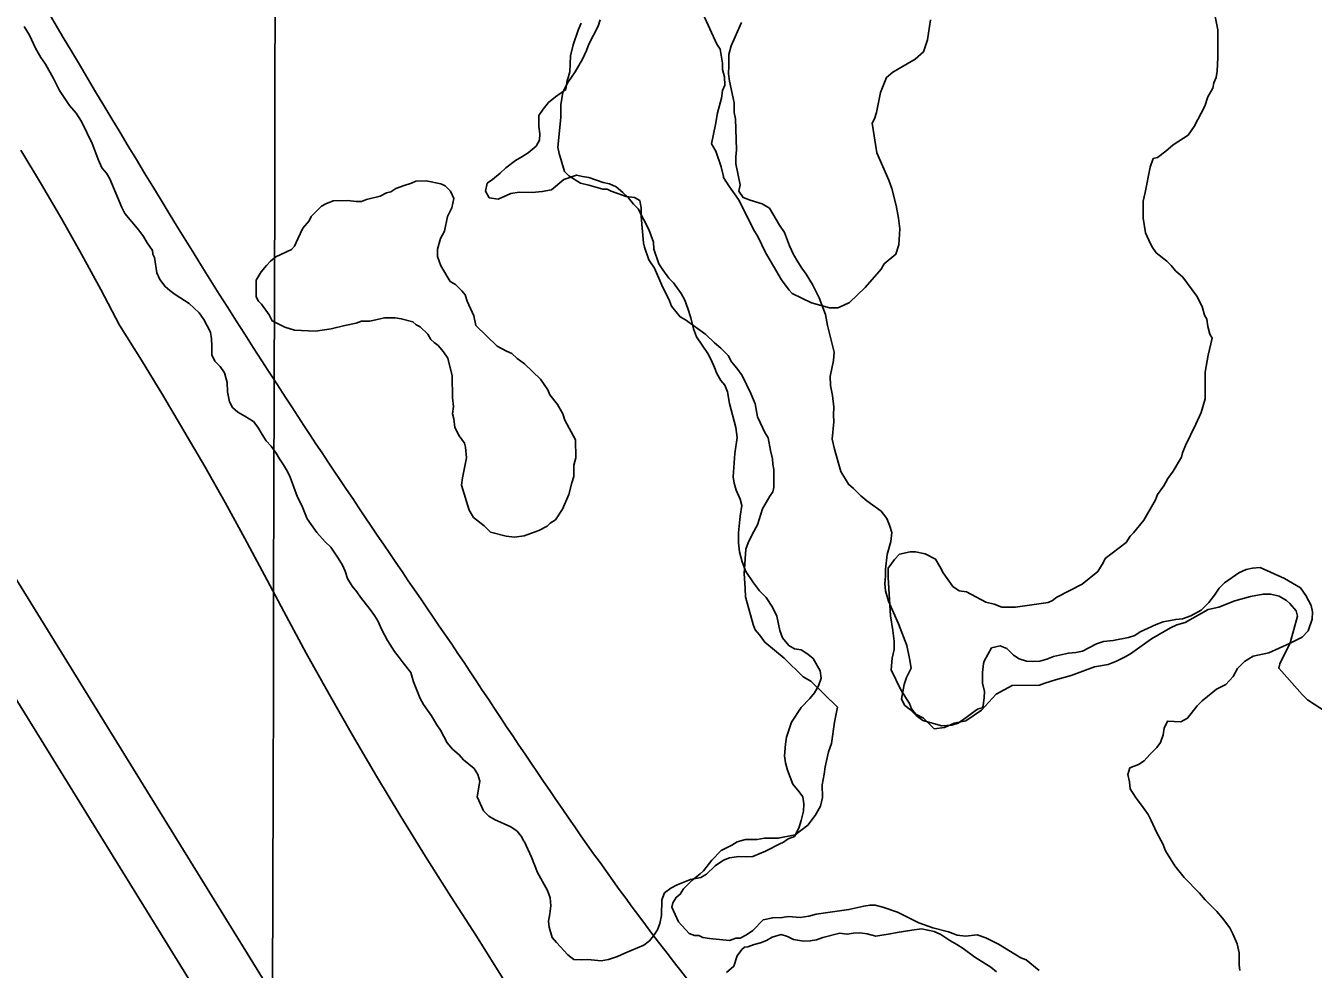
# Model space of a CAD drawing. Extents: x 3172231 to 3210228, y 940198 to 965780.
# Drawn here: x 3186821 to 3187433, y 952105 to 952553 of the extents above; entities that cross this region are included whole.
import ezdxf

# ---------------------------------------------------------------- set-up
doc = ezdxf.new("R2010")
doc.units = 0
for name, color, linetype in [('V-BORW-LINE', 7, 'Continuous'), ('V-GRID-MAJR', 7, 'Continuous'), ('V-LEVE-TOET', 7, 'Continuous'), ('V-SITE-VEGE', 7, 'Continuous'), ('V-SURV-LINE', 7, 'Continuous'), ('V-TOPO-SHOR', 7, 'Continuous')]:
    doc.layers.add(name, color=color, linetype=linetype)

msp = doc.modelspace()

# ---------------------------------------------------------------- linework, layer by layer
at = {"layer": 'V-BORW-LINE'}
for points in [[(3186807.938, 952599.014), (3186932.908, 952393.628), (3187026.179, 952254.612)], [(3187026.179, 952254.612), (3187121.572, 952117.381), (3187198.257, 952023.496)]]:
    msp.add_spline(points, degree=3, dxfattribs=at)
at = {"layer": 'V-GRID-MAJR'}
msp.add_spline([(3186921.327, 945704.044), (3186937.193, 951764.175), (3186953.067, 957827.391), (3186968.941, 963890.658), (3186968.949, 963893.691)], degree=3, dxfattribs=at)
at = {"layer": 'V-LEVE-TOET'}
msp.add_lwpolyline([(3186818.332, 952493.7), (3186828.199, 952477.353), (3186837.837, 952460.869), (3186847.241, 952444.256), (3186856.412, 952427.513), (3186865.348, 952410.652), (3186875.725, 952394.004), (3186885.926, 952377.243), (3186895.951, 952360.374), (3186905.796, 952343.398), (3186915.46, 952326.317), (3186924.944, 952309.139), (3186934.242, 952291.86), (3186943.358, 952274.489), (3186954.04, 952254.777), (3186964.948, 952235.181), (3186976.075, 952215.707), (3186987.421, 952196.357), (3186998.982, 952177.137), (3187010.758, 952158.048), (3187022.745, 952139.095), (3187034.942, 952120.28), (3187049.698, 952096.679)], dxfattribs=at)
at = {"layer": 'V-SITE-VEGE'}
for points in [[(3187317.697, 952244.131), (3187310.165, 952242.048), (3187305.143, 952240.492), (3187302.636, 952239.462), (3187289.548, 952239.339), (3187282.034, 952235.241), (3187275.056, 952227.622), (3187267.55, 952222.519), (3187262.023, 952221.462), (3187257.511, 952219.402), (3187252.481, 952218.853), (3187247.4, 952223.84), (3187243.857, 952225.82), (3187241.819, 952228.321), (3187240.791, 952230.827), (3187236.703, 952237.334), (3187232.081, 952246.857), (3187232.533, 952252.399), (3187233.502, 952256.436), (3187233.463, 952260.464), (3187232.912, 952265.494), (3187231.839, 952272.533), (3187230.666, 952290.645), (3187230.623, 952295.176), (3187233.607, 952299.231), (3187236.099, 952301.772), (3187241.125, 952302.827), (3187243.642, 952302.849), (3187248.184, 952301.885), (3187253.239, 952299.417), (3187255.287, 952295.911), (3187256.825, 952292.904), (3187261.416, 952286.402), (3187264.456, 952284.415), (3187267.982, 952283.946), (3187277.094, 952278.996), (3187281.13, 952278.028), (3187284.667, 952276.549), (3187291.215, 952276.61), (3187306.8, 952278.769), (3187308.803, 952279.795), (3187310.804, 952281.325), (3187322.83, 952287.479), (3187330.325, 952293.59), (3187332.804, 952297.641), (3187333.793, 952299.665), (3187343.789, 952307.31), (3187345.776, 952310.349), (3187347.273, 952311.875), (3187352.249, 952317.962), (3187357.699, 952327.579), (3187358.682, 952330.104), (3187361.666, 952334.161), (3187363.644, 952337.704), (3187366.131, 952341.251), (3187370.096, 952347.834), (3187370.581, 952349.851), (3187372.055, 952353.39), (3187376.997, 952363.505), (3187379.463, 952369.067), (3187381.417, 952375.629), (3187381.298, 952388.218), (3187382.732, 952396.285), (3187384.673, 952404.359), (3187383.645, 952406.364), (3187382.607, 952409.878), (3187382.07, 952413.396), (3187381.044, 952415.401), (3187380, 952419.42), (3187377.436, 952424.431), (3187370.806, 952433.43), (3187367.255, 952436.418), (3187365.217, 952438.916), (3187363.186, 952440.911), (3187358.113, 952444.89), (3187356.071, 952447.893), (3187354.533, 952450.901), (3187352.989, 952454.41), (3187351.918, 952461.449), (3187351.842, 952469.503), (3187352.81, 952473.54), (3187355.215, 952485.646), (3187356.687, 952489.686), (3187358.696, 952490.209), (3187362.696, 952493.266), (3187366.192, 952496.322), (3187373.196, 952500.918), (3187376.18, 952504.973), (3187381.124, 952514.586), (3187382.592, 952519.13), (3187385.073, 952523.181), (3187385.554, 952525.703), (3187386.537, 952528.23), (3187387.01, 952531.255), (3187387.452, 952537.804), (3187387.332, 952550.893), (3187385.214, 952561.95)], [(3187093.763, 952555.704), (3187092.784, 952552.673), (3187088.334, 952544.073), (3187087.355, 952541.042), (3187085.379, 952536.997), (3187081.911, 952530.923), (3187078.434, 952525.854), (3187075.96, 952521.301), (3187075.009, 952515.25), (3187075.065, 952509.21), (3187073.686, 952495.099), (3187074.219, 952492.08), (3187076.816, 952483.549), (3187078.847, 952481.554), (3187084.418, 952478.082), (3187088.455, 952477.114), (3187095.018, 952475.16), (3187097.032, 952475.178), (3187099.055, 952474.191), (3187106.127, 952471.74), (3187110.159, 952471.273), (3187112.691, 952469.788), (3187113.225, 952466.268), (3187113.264, 952462.239), (3187114.388, 952449.664), (3187114.911, 952447.655), (3187116.981, 952441.632), (3187119.535, 952437.628), (3187123.135, 952429.606), (3187126.73, 952422.088), (3187127.76, 952419.579), (3187131.833, 952414.584), (3187134.365, 952413.097), (3187143.996, 952406.14), (3187148.062, 952402.149), (3187151.105, 952399.658), (3187154.662, 952396.169), (3187156.2, 952393.162), (3187158.746, 952390.166), (3187161.296, 952386.664), (3187165.404, 952378.144), (3187167.464, 952373.127), (3187168.527, 952367.097), (3187171.098, 952361.582), (3187172.122, 952359.579), (3187173.655, 952357.074), (3187174.718, 952351.043), (3187175.765, 952347.025), (3187175.787, 952344.508), (3187176.314, 952341.997), (3187176.353, 952337.971), (3187176.394, 952333.438), (3187175.908, 952331.419), (3187174.417, 952329.391), (3187170.95, 952323.317), (3187168.505, 952315.742), (3187166.029, 952311.189), (3187164.052, 952307.142), (3187163.073, 952304.113), (3187162.174, 952292.521), (3187162.748, 952285.48), (3187162.783, 952281.454), (3187166.428, 952268.396), (3187167.456, 952265.889), (3187169.496, 952263.391), (3187172.046, 952259.891), (3187181.178, 952252.424), (3187190.324, 952243.445), (3187193.867, 952241.465), (3187206.571, 952228.996), (3187205.125, 952221.935), (3187203.71, 952211.853), (3187202.237, 952207.812), (3187200.794, 952200.748), (3187200.323, 952197.22), (3187199.362, 952192.178), (3187199.419, 952186.136), (3187198.451, 952182.099), (3187195.975, 952177.545), (3187192.493, 952172.982), (3187186.494, 952168.392), (3187178.454, 952166.809), (3187171.909, 952166.748), (3187168.39, 952166.211), (3187162.852, 952166.16), (3187158.834, 952165.113), (3187156.331, 952163.577), (3187151.32, 952161.015), (3187146.833, 952156.444), (3187142.852, 952151.371), (3187141.354, 952149.847), (3187137.357, 952146.788)], [(3187250.847, 952555.661), (3187249.425, 952546.08), (3187247.463, 952540.524), (3187243.47, 952536.96), (3187232.953, 952530.823), (3187229.955, 952528.279), (3187227.002, 952521.201), (3187225.077, 952511.616), (3187224.098, 952508.587), (3187223.111, 952506.564), (3187225.257, 952492.486), (3187230.918, 952479.45), (3187232.464, 952475.436), (3187234.553, 952467.4), (3187235.616, 952461.369), (3187236.167, 952456.339), (3187235.732, 952448.784), (3187234.264, 952444.237), (3187228.771, 952439.656), (3187227.282, 952437.124), (3187219.811, 952428.496), (3187212.326, 952421.375), (3187209.319, 952419.839), (3187206.813, 952418.807), (3187202.784, 952418.77), (3187194.203, 952421.207), (3187185.1, 952425.654), (3187183.574, 952427.151), (3187180.002, 952432.152), (3187172.33, 952445.169), (3187168.734, 952452.687), (3187167.2, 952455.192), (3187159.51, 952470.222), (3187154.916, 952476.727), (3187152.362, 952480.73), (3187152.356, 952481.232), (3187151.308, 952485.754), (3187148.721, 952493.283), (3187146.675, 952496.789), (3187148.602, 952505.868), (3187149.559, 952511.416), (3187151.506, 952518.481), (3187151.975, 952522.012), (3187152.96, 952524.537), (3187152.922, 952528.566), (3187151.881, 952532.08), (3187151.855, 952535.101), (3187150.785, 952541.636), (3187149.252, 952544.139), (3187142.573, 952558.677)], [(3187075.997, 952368.48), (3187077.021, 952365.496), (3187082.098, 952356.067), (3187082.177, 952347.588), (3187081.213, 952344.086), (3187081.262, 952338.599), (3187080.291, 952335.599), (3187078.847, 952330.098), (3187075.921, 952323.088), (3187072.476, 952318.066), (3187069.996, 952316.546), (3187068.515, 952315.039), (3187064.542, 952313.005), (3187057.583, 952310.443), (3187053.1, 952309.905), (3187049.104, 952310.366), (3187041.605, 952312.295), (3187038.584, 952315.256), (3187033.56, 952319.201), (3187031.53, 952322.67), (3187027.926, 952334.61), (3187028.395, 952338.106), (3187030.302, 952347.6), (3187029.757, 952352.583), (3187029.239, 952354.574), (3187026.711, 952358.043), (3187024.68, 952362.014), (3187024.143, 952365.999), (3187023.621, 952368.49), (3187024.088, 952371.986), (3187023.551, 952375.969), (3187023.453, 952386.445), (3187021.379, 952394.905), (3187019.355, 952397.881), (3187016.836, 952400.848), (3187014.827, 952402.325), (3187013.318, 952403.808), (3187011.796, 952406.29), (3187008.271, 952409.749), (3187006.266, 952410.726), (3187004.759, 952412.206), (3186999.256, 952413.652), (3186996.26, 952414.123), (3186991.273, 952414.076), (3186984.304, 952412.516), (3186980.312, 952412.479), (3186977.828, 952411.457), (3186972.351, 952410.408), (3186965.882, 952408.854), (3186958.411, 952407.785), (3186948.431, 952408.19), (3186943.927, 952409.644), (3186937.914, 952412.579), (3186936.391, 952415.559), (3186932.852, 952420.511), (3186931.34, 952421.996), (3186930.326, 952423.982), (3186930.251, 952431.961), (3186932.706, 952435.976), (3186935.172, 952438.992), (3186937.148, 952441.005), (3186939.624, 952443.025), (3186947.073, 952446.584), (3186948.556, 952448.098), (3186950.018, 952451.6), (3186952.467, 952456.611), (3186955.427, 952460.132), (3186956.406, 952462.135), (3186961.348, 952467.169), (3186963.332, 952468.184), (3186966.81, 952469.714), (3186973.791, 952469.78), (3186977.787, 952469.317), (3186980.281, 952469.342), (3186982.766, 952470.361), (3186989.235, 952471.92), (3186992.215, 952473.446), (3186994.204, 952473.962), (3186996.684, 952475.479), (3187000.661, 952477.013), (3187004.143, 952478.044), (3187006.127, 952479.059), (3187011.116, 952479.106), (3187018.112, 952477.675), (3187020.117, 952476.698), (3187022.634, 952474.226), (3187024.164, 952470.749), (3187023.207, 952466.251), (3187021.249, 952462.241), (3187019.818, 952455.245), (3187017.856, 952451.733), (3187016.406, 952446.734), (3187016.439, 952443.242), (3187017.977, 952438.767), (3187022.536, 952431.329), (3187025.042, 952429.854), (3187028.063, 952426.891), (3187029.579, 952424.908), (3187030.605, 952421.926), (3187033.662, 952414.971), (3187034.703, 952410.494)], [(3187034.703, 952410.494), (3187044.771, 952400.611), (3187049.283, 952398.157), (3187051.783, 952397.184), (3187054.302, 952394.712), (3187057.817, 952392.253), (3187065.367, 952384.839), (3187068.906, 952379.885), (3187069.926, 952377.401), (3187073.459, 952372.944), (3187075.997, 952368.48)], [(3187442.236, 952224.653), (3187430.077, 952232.595), (3187427.538, 952235.087), (3187417.869, 952246.075), (3187416.346, 952247.572), (3187416.829, 952249.589), (3187421.771, 952259.704), (3187425.177, 952272.324), (3187424.648, 952274.837), (3187421.597, 952278.333), (3187420.071, 952279.828), (3187416.528, 952281.808), (3187412.491, 952282.779), (3187408.969, 952282.744), (3187402.935, 952281.681), (3187395.403, 952279.598), (3187387.88, 952276.51), (3187382.855, 952275.453), (3187371.836, 952269.307), (3187367.818, 952268.265), (3187364.81, 952266.725), (3187355.796, 952261.607), (3187345.794, 952254.463), (3187343.291, 952252.931), (3187339.285, 952250.879), (3187335.269, 952249.331), (3187328.734, 952248.262), (3187317.697, 952244.131)], [(3187137.357, 952146.788), (3187133.365, 952142.722), (3187131.88, 952140.191), (3187129.879, 952138.663), (3187128.395, 952136.132), (3187127.909, 952134.113), (3187130.996, 952127.094), (3187136.081, 952121.603), (3187138.608, 952120.62), (3187140.621, 952120.639), (3187142.645, 952119.65), (3187145.67, 952119.175), (3187155.244, 952118.257), (3187158.255, 952119.293), (3187160.27, 952119.312), (3187163.274, 952120.85), (3187166.277, 952122.892), (3187171.263, 952127.975), (3187175.785, 952129.021), (3187180.318, 952129.064), (3187183.332, 952129.597), (3187188.874, 952129.144), (3187192.899, 952129.687), (3187196.413, 952130.725), (3187212, 952132.886), (3187219.033, 952134.461), (3187222.05, 952134.993), (3187224.567, 952135.016), (3187228.1, 952134.043), (3187235.171, 952131.592), (3187245.286, 952126.652), (3187251.854, 952124.194), (3187259.424, 952122.253), (3187263.466, 952120.778), (3187267.499, 952120.313), (3187273.033, 952120.868), (3187277.073, 952119.396), (3187283.144, 952116.43), (3187293.777, 952109.985), (3187296.302, 952109.002), (3187302.391, 952104.025)]]:
    msp.add_lwpolyline(points, dxfattribs=at)
at = {"layer": 'V-SURV-LINE'}
for points in [[(3186302.938, 953120.854), (3187215.189, 951643.809)], [(3187189.676, 951628.027), (3186277.425, 953105.072)]]:
    msp.add_lwpolyline(points, dxfattribs=at)
at = {"layer": 'V-TOPO-SHOR'}
for points in [[(3186819.974, 952552.507), (3186822.483, 952548.294), (3186825.362, 952542.148), (3186827.873, 952537.761), (3186830.196, 952534.607), (3186833.964, 952527.763), (3186836.839, 952522.143), (3186841.494, 952514.955), (3186844.704, 952511.28), (3186847.208, 952507.422), (3186852.246, 952496.885), (3186855.321, 952488.976), (3186856.943, 952485.285), (3186859.083, 952482.838), (3186860.697, 952480.028), (3186866.468, 952466.501), (3186867.905, 952463.691), (3186874.506, 952455.636), (3186876.652, 952452.659), (3186878.444, 952449.677), (3186880.947, 952445.994), (3186881.142, 952444.233), (3186881.861, 952442.652), (3186882.987, 952435.431), (3186884.429, 952432.269), (3186886.927, 952428.939), (3186889.239, 952427.022), (3186891.728, 952425.103), (3186898.47, 952420.933), (3186903.098, 952416.388), (3186905.423, 952413.235), (3186908.476, 952407.267), (3186909.035, 952404.096), (3186909.242, 952400.746), (3186909.105, 952396.511), (3186910.545, 952393.527), (3186913.215, 952390.903), (3186915.184, 952387.923), (3186916.462, 952383.348), (3186916.679, 952378.941), (3186917.606, 952374.187), (3186919.042, 952371.378), (3186921.532, 952369.284), (3186924.901, 952367.376), (3186928.983, 952364.767), (3186931.125, 952362.141), (3186933.099, 952358.631), (3186935.068, 952355.651), (3186937.386, 952353.025), (3186939.708, 952349.695), (3186941.32, 952347.066), (3186943.288, 952344.262), (3186945.082, 952341.102), (3186946.344, 952338.29), (3186949.961, 952328.8), (3186951.937, 952324.935), (3186954.464, 952318.609), (3186959.111, 952312.127), (3186963.035, 952307.576), (3186965.706, 952305.131), (3186969.281, 952299.872), (3186971.254, 952296.54), (3186972.515, 952293.728), (3186973.607, 952290.209), (3186975.933, 952286.527), (3186978.076, 952283.901), (3186979.863, 952281.272), (3186984.504, 952275.492), (3186986.47, 952272.688), (3186988.082, 952270.059), (3186990.063, 952265.842), (3186992.758, 952260.753), (3186995.981, 952255.489), (3186998.302, 952252.69), (3187000.09, 952250.06), (3187003.835, 952245.507), (3187005.111, 952241.11), (3187008.185, 952233.201), (3187009.799, 952230.393), (3187013.553, 952224.96), (3187016.064, 952220.749), (3187017.852, 952218.12), (3187021.084, 952212.152), (3187023.58, 952209.176), (3187026.781, 952206.382), (3187028.743, 952204.107), (3187033.9, 952199.923), (3187035.69, 952197.117), (3187036.601, 952193.949), (3187035.26, 952186.527)], [(3187151.076, 952384.307), (3187149.28, 952387.641), (3187148.197, 952390.453), (3187146.575, 952394.141), (3187144.959, 952397.125), (3187139.591, 952405.016), (3187138.145, 952408.883), (3187136.861, 952413.986), (3187135.407, 952418.559), (3187133.961, 952422.426), (3187132.343, 952425.586), (3187128.591, 952430.667), (3187126.453, 952432.94), (3187123.594, 952436.795), (3187121.626, 952439.777), (3187119.269, 952446.633), (3187119.062, 952449.984), (3187116.889, 952455.962), (3187111.857, 952465.792), (3187109.543, 952468.064), (3187107.044, 952471.215), (3187104.552, 952473.663), (3187101.353, 952476.278), (3187098.162, 952477.661), (3187095.158, 952478.338), (3187088.432, 952480.745), (3187085.43, 952481.247), (3187082.599, 952481.924), (3187076.445, 952479.752), (3187070.67, 952474.935), (3187066.269, 952474.011), (3187061.507, 952473.614), (3187055.332, 952473.732), (3187051.281, 952473.165), (3187045.307, 952470.464), (3187041.068, 952471.129), (3187039.276, 952474.287), (3187040.122, 952478), (3187042.575, 952479.788), (3187046.251, 952482.821), (3187048.875, 952485.316), (3187053.604, 952488.888), (3187056.588, 952490.504), (3187059.568, 952492.472), (3187063.42, 952495.683), (3187064.98, 952498.519), (3187065.13, 952501.52), (3187064.567, 952505.042), (3187064.696, 952510.16), (3187066.607, 952513.177), (3187069.224, 952516.378), (3187072.55, 952519.055), (3187077.457, 952522.628), (3187078.122, 952526.868), (3187078.469, 952527.576), (3187079.318, 952530.935), (3187079.601, 952538.525), (3187080.963, 952543.829), (3187083.367, 952550.731), (3187084.748, 952554.096)], [(3187160.954, 952554.456), (3187156.118, 952543.297), (3187154.92, 952539.228), (3187154.972, 952533.759), (3187154.83, 952530.055), (3187155.215, 952526.53), (3187157.429, 952516.142), (3187157.472, 952511.557), (3187158.029, 952508.563), (3187158.521, 952493.926), (3187158.197, 952490.569), (3187158.23, 952487.219), (3187160.264, 952477.181), (3187159.764, 952474.179), (3187161.73, 952471.197), (3187165.095, 952469.995), (3187170.756, 952468.283), (3187174.303, 952466.2)], [(3187174.303, 952466.2), (3187178.966, 952458.129), (3187181.467, 952454.625), (3187183.82, 952448.294), (3187185.624, 952444.077), (3187187.77, 952440.745), (3187189.564, 952437.587), (3187191.709, 952434.786), (3187194.752, 952429.875), (3187197.81, 952423.552), (3187200.884, 952415.643), (3187201.815, 952410.359), (3187204.933, 952397.686), (3187204.615, 952393.801), (3187203.1, 952386.203), (3187203.315, 952381.972), (3187204.24, 952377.216), (3187204.824, 952371.576), (3187204.679, 952368.047), (3187204.887, 952364.699), (3187204.083, 952356.398), (3187205.187, 952351.645), (3187208.107, 952341.09), (3187211.869, 952334.95), (3187214.179, 952333.031), (3187217.741, 952329.537), (3187220.585, 952327.094), (3187227.336, 952322.215), (3187230.014, 952318.713), (3187231.278, 952315.549), (3187232.37, 952312.033), (3187231.88, 952307.793), (3187230.174, 952301.602), (3187229.357, 952294.717), (3187229.388, 952291.364), (3187229.068, 952287.657), (3187229.453, 952284.309), (3187230.909, 952279.383), (3187235.597, 952268.666), (3187239.574, 952258.295), (3187240.867, 952252.133), (3187241.616, 952247.553), (3187239.364, 952243.122), (3187238.337, 952239.761), (3187236.99, 952232.867), (3187238.606, 952229.883), (3187241.27, 952227.792), (3187243.943, 952225.171), (3187247.14, 952222.732), (3187256.161, 952220.17), (3187260.921, 952220.567), (3187263.911, 952221.476), (3187267.765, 952224.157), (3187270.219, 952226.121), (3187273.199, 952228.089), (3187275.308, 952228.814), (3187275.828, 952229.701), (3187276.322, 952233.588), (3187276.471, 952236.588), (3187275.552, 952240.461), (3187275.505, 952245.575), (3187275.994, 952249.814), (3187276.336, 952250.875), (3187279.805, 952257.259), (3187283.854, 952258.178), (3187287.041, 952256.974), (3187290.246, 952253.828), (3187292.908, 952252.09), (3187296.447, 952250.888), (3187299.448, 952250.738), (3187302.798, 952250.947), (3187306.141, 952251.86), (3187309.305, 952253.124), (3187316.346, 952254.779), (3187319.872, 952254.988), (3187323.041, 952255.723), (3187329.711, 952259.137), (3187333.053, 952260.226), (3187337.635, 952260.798), (3187344.856, 952262.1), (3187347.844, 952263.188), (3187350.476, 952264.8), (3187358.027, 952268.398), (3187361.367, 952269.664), (3187367.353, 952270.778), (3187370.528, 952270.985), (3187374.572, 952272.432), (3187379.486, 952275.126), (3187383.156, 952278.863), (3187385.771, 952282.24), (3187388.032, 952285.613), (3187390.479, 952288.106), (3187397.313, 952292.933), (3187400.826, 952294.553), (3187403.82, 952295.11), (3187407.521, 952295.497), (3187419.039, 952290.137), (3187426.663, 952285.798), (3187429.168, 952282.115), (3187431.683, 952277.376), (3187432.416, 952274.384)], [(3187035.26, 952186.527), (3187038.32, 952179.855), (3187040.814, 952177.231), (3187043.474, 952175.669), (3187051.269, 952172.214), (3187054.288, 952170.125), (3187056.25, 952167.849), (3187057.507, 952165.392), (3187057.864, 952165.042), (3187061.106, 952157.839), (3187063.997, 952150.458), (3187068.663, 952142.032), (3187069.93, 952138.516), (3187070.32, 952134.639), (3187069.826, 952130.93), (3187069.152, 952127.395), (3187069.531, 952124.575), (3187070.989, 952119.652), (3187072.951, 952117.198), (3187078.475, 952111.429), (3187081.317, 952109.164), (3187084.848, 952109.018), (3187087.844, 952109.223), (3187094.201, 952108.576), (3187097.726, 952109.139), (3187101.945, 952110.589), (3187105.457, 952112.211), (3187114.595, 952116), (3187117.223, 952117.966), (3187119.142, 952120.452), (3187121.055, 952123.293), (3187122.085, 952126.302), (3187122.933, 952130.015), (3187123.037, 952137.6), (3187124.42, 952140.789), (3187127.397, 952143.112), (3187130.381, 952144.725), (3187136.708, 952147.255), (3187141.637, 952148.182), (3187144.269, 952149.794), (3187148.467, 952153.714), (3187152.324, 952156.399), (3187155.312, 952157.484), (3187159.717, 952158.054), (3187163.246, 952157.91), (3187166.42, 952158.117), (3187172.394, 952160.642), (3187179.767, 952164.417), (3187180.471, 952164.599), (3187183.099, 952166.563), (3187186.089, 952167.651), (3187188.168, 952171.55), (3187189.368, 952175.267), (3187190.386, 952179.687), (3187190.529, 952183.215), (3187190.146, 952186.388), (3187188.36, 952188.841), (3187185.325, 952192.517), (3187182.794, 952199.196), (3187181.88, 952202.54), (3187181.321, 952205.887), (3187181.796, 952211.535), (3187182.296, 952214.892), (3187183.5, 952218.079), (3187184.698, 952221.972), (3187189.396, 952228.894), (3187193.415, 952233.166), (3187195.684, 952235.835), (3187197.593, 952239.204), (3187198.793, 952242.919), (3187198.408, 952246.267), (3187195, 952252.233), (3187192.511, 952254.326), (3187189.319, 952256.237), (3187186.138, 952256.737), (3187183.478, 952258.299), (3187180.445, 952261.975), (3187179.177, 952265.492), (3187177.7, 952272.359), (3187175.722, 952276.574), (3187172.679, 952281.132), (3187169.476, 952284.276), (3187166.617, 952288.132), (3187163.037, 952293.568), (3187161.23, 952298.137), (3187159.95, 952302.888), (3187159.559, 952307.117), (3187159.514, 952311.881), (3187160.323, 952319.825), (3187161.157, 952324.949), (3187160.245, 952327.941), (3187158.443, 952332.158), (3187157.53, 952335.501), (3187156.972, 952338.495), (3187157.751, 952349.615), (3187158.914, 952357.212), (3187158.341, 952361.969), (3187155.236, 952373.407), (3187154.302, 952378.867), (3187153.038, 952382.031), (3187151.076, 952384.307)], [(3187432.416, 952274.384), (3187432.273, 952270.856), (3187430.383, 952265.369), (3187427.413, 952262.342), (3187421.443, 952259.288), (3187411.604, 952254.961), (3187404.211, 952253.304), (3187400, 952250.795), (3187396.681, 952247.412), (3187394.598, 952243.689), (3187391.106, 952239.775), (3187386.715, 952237.619), (3187379.887, 952232.085), (3187377.616, 952229.771), (3187372.907, 952223.905), (3187369.749, 952222.111), (3187363.397, 952222.406), (3187361.84, 952219.039), (3187361.34, 952215.859), (3187360.138, 952212.32), (3187358.397, 952209.833), (3187355.076, 952206.626), (3187352.282, 952203.601), (3187349.652, 952201.813), (3187345.61, 952200.187), (3187344.582, 952197.003), (3187345.319, 952193.658), (3187345.702, 952190.31), (3187348.211, 952186.275), (3187351.961, 952181.372), (3187354.285, 952178.042), (3187355.723, 952175.232), (3187358.244, 952169.611), (3187361.293, 952164.171), (3187362.561, 952160.831), (3187366.862, 952153.638), (3187371.322, 952148.211), (3187378.625, 952140.695), (3187381.3, 952137.543), (3187386.822, 952131.95), (3187389.672, 952128.8), (3187393.068, 952124.247), (3187394.506, 952121.438), (3187396.49, 952116.692), (3187397.59, 952112.293), (3187397.465, 952106.647), (3187397.844, 952104.005)], [(3187153.88, 952102.96), (3187157.38, 952105.992), (3187158.92, 952110.946), (3187161.185, 952113.966), (3187162.412, 952115.036), (3187163.997, 952115.228), (3187166.985, 952116.313), (3187169.977, 952117.047), (3187172.791, 952118.132), (3187175.597, 952119.746), (3187179.82, 952121.02), (3187182.826, 952120.166), (3187185.665, 952118.605), (3187190.433, 952117.944), (3187193.607, 952117.972), (3187196.601, 952118.531), (3187199.591, 952119.617), (3187207.687, 952121.632), (3187211.044, 952121.134), (3187214.212, 952121.694), (3187217.21, 952121.898), (3187220.743, 952121.403), (3187224.812, 952120.205), (3187231.681, 952121.329), (3187235.026, 952122.064), (3187241.895, 952123.187), (3187246.476, 952123.76), (3187252.487, 952122.404), (3187255.676, 952121.024), (3187259.936, 952118.241), (3187263.305, 952116.332), (3187266.321, 952114.419), (3187271.828, 952110.235), (3187279.459, 952105.545), (3187282.126, 952103.276)]]:
    msp.add_lwpolyline(points, dxfattribs=at)

doc.saveas('drawing.dxf')
